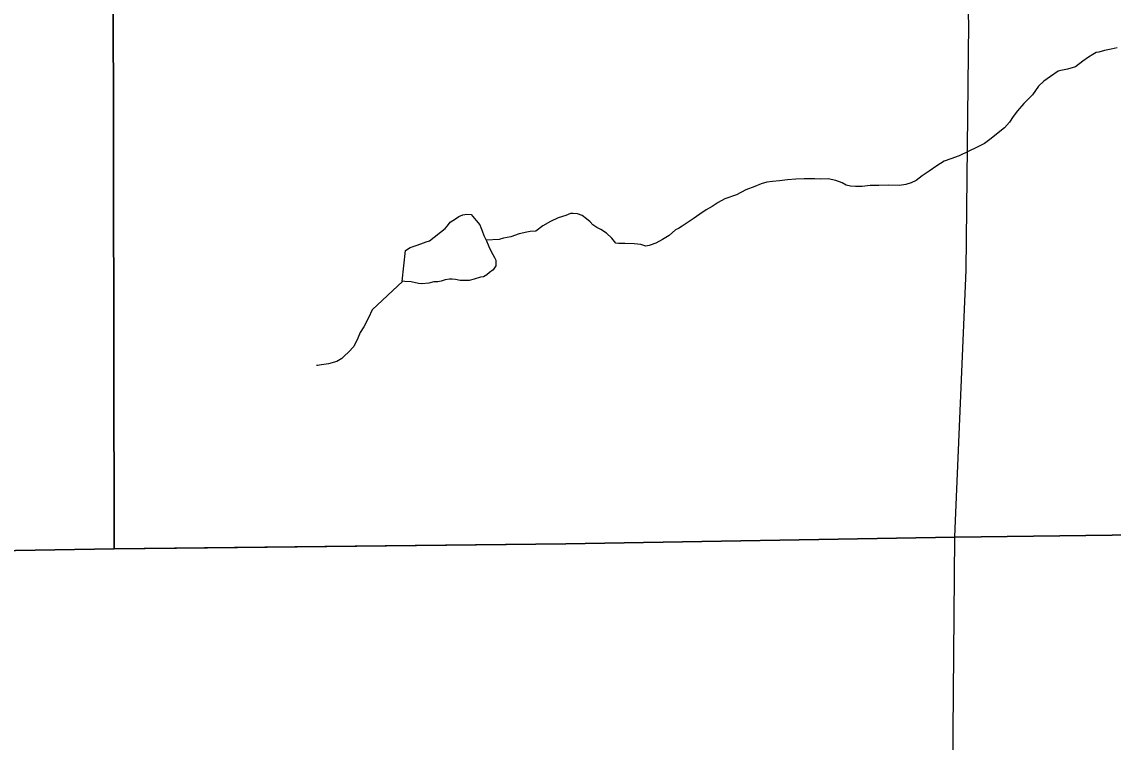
# Model space of a CAD drawing. Extents: x 2010165 to 2382125, y 1060529 to 1407316.
# Drawn here: x 2198733 to 2202659, y 1221171 to 1223762 of the extents above; entities that cross this region are included whole.
import ezdxf

# ---------------------------------------------------------------- set-up
doc = ezdxf.new("R2010")
doc.units = 0
for name, color, linetype in [('GM_X_City_Street', 7, 'Continuous'), ('GM_X_Corporation', 7, 'Continuous'), ('GM_X_Interstate_Route', 7, 'Continuous'), ('GM_X_Minor_Lake', 7, 'Continuous'), ('GM_X_Minor_River', 7, 'Continuous')]:
    doc.layers.add(name, color=color, linetype=linetype)

msp = doc.modelspace()

# ---------------------------------------------------------------- linework, layer by layer
at = {"layer": 'GM_X_City_Street'}
for points in [[(2199400.1, 1221870.2), (2200689.8, 1221883.8), (2202089.5, 1221908.6), (2204180.3, 1221935.3)], [(2192492.3, 1221761.1), (2195793.3, 1221811.5), (2199065.3, 1221866.7), (2199400.1, 1221870.2)]]:
    msp.add_lwpolyline(points, dxfattribs=at)
at = {"layer": 'GM_X_Corporation'}
msp.add_lwpolyline([(2192032.8, 1244403.6), (2194966.8, 1244522.7), (2195034.7, 1243442.4), (2196545.5, 1243492.5), (2196573.6, 1242036.6), (2198138.5, 1242084.4), (2198183.7, 1239614.7), (2198280.5, 1234083.9), (2198323, 1231493), (2198925.4, 1231507.4), (2198940.4, 1230600.2), (2198953.4, 1230183.1), (2198971.7, 1229824.3), (2198979.9, 1229477.3), (2198993.8, 1228482.5), (2199047.1, 1225706.8), (2199059.7, 1224663.8), (2199065.2, 1221866.7), (2195793.3, 1221811.5), (2192492.3, 1221761.1), (2192380.1, 1228184.3), (2192290.8, 1233924), (2192254.4, 1235572.7), (2192080.4, 1241599.8)], close=True, dxfattribs=at)
for points in [[(2208959.4, 1221965), (2206539, 1221977.7), (2204447.2, 1221938.7), (2202089.5, 1221908.6), (2200689.8, 1221883.8), (2199065.2, 1221866.7), (2199059.7, 1224663.8), (2199047.1, 1225706.8), (2198993.8, 1228482.5), (2198979.9, 1229477.3), (2198971.7, 1229824.3), (2198953.4, 1230183.1), (2198940.4, 1230600.2), (2198925.4, 1231507.4), (2198323, 1231493)], [(2186923.4, 1220744.1), (2186878.7, 1221701), (2187206.7, 1221703.9), (2188806.8, 1221708.2), (2192492.3, 1221761.1), (2195793.3, 1221811.5), (2199065.2, 1221866.7), (2200689.8, 1221883.8), (2202089.5, 1221908.6), (2204447.2, 1221938.7), (2204662.3, 1210529.8)]]:
    msp.add_lwpolyline(points, dxfattribs=at)
at = {"layer": 'GM_X_Interstate_Route'}
for points in [[(2202091.9, 1221967.7), (2202129.4, 1222868.5), (2202139.4, 1223755.6), (2202113, 1224347.7), (2202073.4, 1224737), (2202004.2, 1225264.8), (2201907, 1225818.8)], [(2202266.9, 1215814.1), (2202216.2, 1216629.5), (2202145, 1217507.5), (2202127.1, 1217853.5), (2202106.8, 1218243.5), (2202062.5, 1219007.1), (2202054.2, 1219624.7), (2202078.6, 1220895.1), (2202082, 1221068.1), (2202089.5, 1221908.6), (2202091.9, 1221967.7)]]:
    msp.add_lwpolyline(points, dxfattribs=at)
at = {"layer": 'GM_X_Minor_Lake'}
for points in [[(2200256.2, 1223018.2), (2200264, 1223028.4), (2200273.7, 1223040.7), (2200283.5, 1223047), (2200293.4, 1223053.3), (2200305.2, 1223061.6), (2200319.1, 1223068), (2200333, 1223070.4), (2200349.1, 1223068.8), (2200367.7, 1223047.2), (2200380.2, 1223031.4), (2200384.5, 1223021.5), (2200388.8, 1223009.6), (2200395.3, 1222993.7), (2200403.8, 1222973.8), (2200412.4, 1222954), (2200420.9, 1222936.1), (2200427.2, 1222924.3), (2200433.5, 1222914.4), (2200437.8, 1222904.4), (2200438.3, 1222884.4), (2200428.7, 1222870.1), (2200414.9, 1222859.7), (2200405.1, 1222851.4), (2200393.2, 1222845.1), (2200383.3, 1222842.8), (2200359.4, 1222836.1), (2200341.5, 1222831.6), (2200323.4, 1222831.2), (2200309.4, 1222830.8), (2200293.3, 1222834.4), (2200281.2, 1222836.1), (2200271.2, 1222835.8), (2200255.2, 1222833.4), (2200241.3, 1222829), (2200229.3, 1222826.7), (2200215.3, 1222826.3), (2200197.3, 1222821.8), (2200171.4, 1222819.1), (2200159.3, 1222820.8), (2200133.1, 1222826.2), (2200111, 1222827.6), (2200100.9, 1222829.3), (2200113, 1222938.8)], [(2200113, 1222938.8), (2200129.7, 1222950.6), (2200151.6, 1222957.2), (2200167.5, 1222963.6), (2200187.3, 1222970.2), (2200199.3, 1222974.5), (2200256.2, 1223018.2)]]:
    msp.add_lwpolyline(points, dxfattribs=at)
at = {"layer": 'GM_X_Minor_River'}
for points in [[(2202673.2, 1223667.9), (2202651.3, 1223663.4), (2202627.3, 1223658.7), (2202607.4, 1223652.2), (2202597.4, 1223651.9), (2202585.6, 1223643.6), (2202569.8, 1223635.1), (2202550.1, 1223620.5), (2202522.6, 1223599.7), (2202494.8, 1223591), (2202470.8, 1223586.3), (2202460.9, 1223584.1), (2202433.3, 1223565.3), (2202409.7, 1223548.6), (2202390.1, 1223530), (2202368.9, 1223499.3), (2202337.7, 1223468.4), (2202314.3, 1223441.7), (2202298.8, 1223421.2), (2202285.3, 1223400.7), (2202267.8, 1223380.2), (2202214.8, 1223338.7), (2202195.2, 1223324.1), (2202167.5, 1223309.3), (2202139.7, 1223296.5), (2202104.1, 1223279.5), (2202074.3, 1223268.7), (2202050.5, 1223260.1), (2202024.9, 1223243.3), (2201997.3, 1223224.5), (2201971.7, 1223207.8), (2201950.1, 1223191.1), (2201932.3, 1223182.6), (2201912.4, 1223176.1), (2201890.4, 1223173.5), (2201850.3, 1223174.5), (2201816.2, 1223173.6), (2201784.1, 1223172.7), (2201756.1, 1223170), (2201732.1, 1223169.4), (2201714, 1223170.9), (2201697.9, 1223174.5), (2201683.6, 1223182.1), (2201661.3, 1223191.6)], [(2201661.3, 1223191.6), (2201633.1, 1223196.9), (2201607, 1223196.2), (2201584.9, 1223197.6), (2201566.9, 1223197.1), (2201546.9, 1223196.6), (2201516.8, 1223195.8), (2201486.8, 1223193), (2201458.8, 1223190.3), (2201432.8, 1223187.6), (2201412.8, 1223185.1), (2201392.9, 1223178.5), (2201369.1, 1223169.9), (2201337.4, 1223157), (2201303.7, 1223140), (2201262, 1223124.9), (2201238.3, 1223112.2), (2201216.6, 1223097.6), (2201194.9, 1223085), (2201171.3, 1223070.3), (2201147.6, 1223053.6), (2201126, 1223039), (2201108.3, 1223026.5), (2201094.5, 1223018.1), (2201084.5, 1223013.8), (2201061, 1222993.1), (2201037.4, 1222978.4), (2201013.6, 1222965.8), (2200989.8, 1222957.1), (2200977.8, 1222954.8), (2200959.7, 1222960.3), (2200935.5, 1222963.7), (2200901.4, 1222964.8), (2200879.3, 1222964.2), (2200869.3, 1222966), (2200854.7, 1222983.7), (2200836.2, 1223001.3), (2200815.8, 1223014.8), (2200801.6, 1223022.4), (2200787.3, 1223032.1), (2200777, 1223041.9), (2200764.6, 1223053.6), (2200748.3, 1223065.2), (2200732.1, 1223070.8), (2200716, 1223072.4), (2200706, 1223072.1), (2200690.1, 1223065.7), (2200662.3, 1223056.9), (2200634.5, 1223044.1), (2200606.9, 1223027.4), (2200581.3, 1223008.6), (2200561.3, 1223008.1), (2200549.3, 1223005.8), (2200521.5, 1222999), (2200491.7, 1222988.2), (2200465.7, 1222983.5), (2200449.8, 1222979.1), (2200402.7, 1222976.5)], [(2200103.5, 1222828.9), (2199993.4, 1222726.1), (2199980.1, 1222697.7), (2199962.9, 1222665.1), (2199949.5, 1222644.6), (2199942, 1222624.4), (2199926.8, 1222593.8), (2199907.3, 1222573.3), (2199893.6, 1222560.9), (2199883.8, 1222550.6), (2199866, 1222540.1), (2199836.2, 1222531.2), (2199810.2, 1222528.6), (2199796.2, 1222526.2), (2199792.2, 1222526.1)]]:
    msp.add_lwpolyline(points, dxfattribs=at)

doc.saveas('drawing.dxf')
